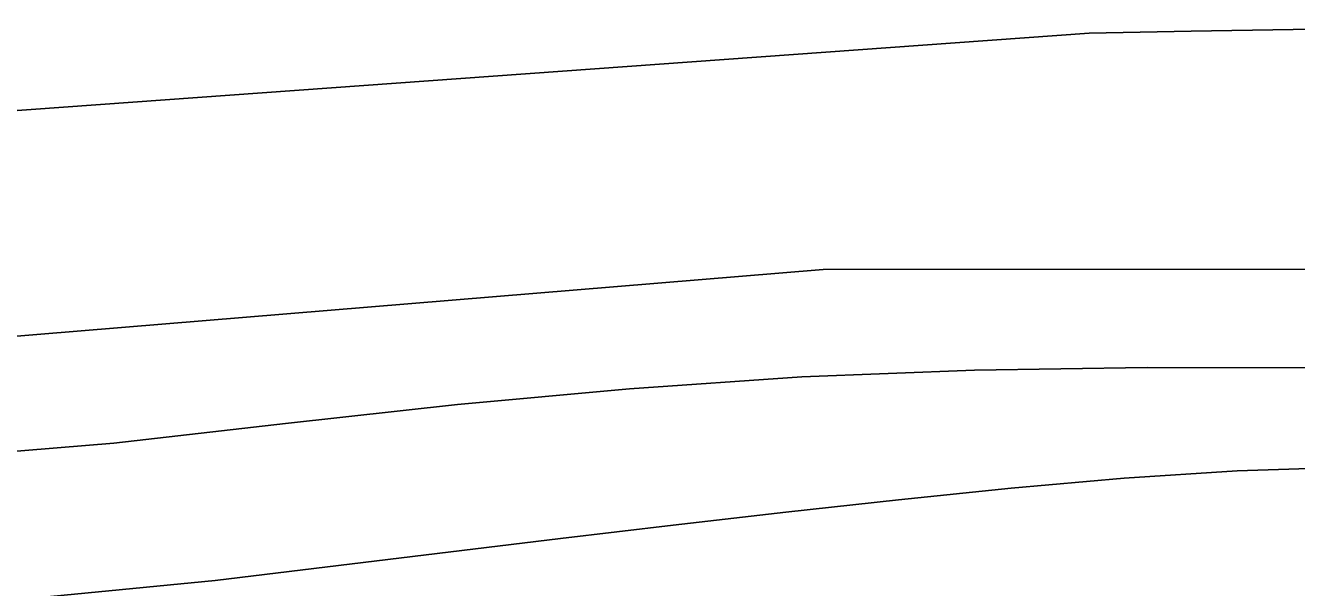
# Model space of a CAD drawing. Extents: x 3297753 to 3335611, y 652252 to 677623.
# Drawn here: x 3325372.1 to 3325611.1, y 670098.2 to 670203.9 of the extents above; entities that cross this region are included whole.
import ezdxf

# ---------------------------------------------------------------- set-up
doc = ezdxf.new("R2010")
doc.units = 0
doc.layers.add('V-TOPO-DPTH', color=7, linetype='Continuous')
doc.layers.add('V-TOPO-MINR', color=7, linetype='Continuous')

msp = doc.modelspace()

# ---------------------------------------------------------------- linework, layer by layer
at = {"layer": 'V-TOPO-DPTH'}
for points in [[(3324924.58, 670108.6), (3325522.11, 670158.02), (3325722.44, 670158.06), (3325737.62, 670158.08), (3326731.49, 670314.31), (3326751.54, 670315.25), (3326771.6, 670315.99), (3326791.66, 670316.4), (3326811.74, 670316.59), (3326823.41, 670316.61), (3326837.65, 670316.68), (3326851.89, 670316.79), (3326866.13, 670316.99), (3326880.36, 670317.24), (3326894.6, 670317.64), (3326908.82, 670318.19), (3326923.04, 670318.96), (3326937.24, 670319.88), (3327164.22, 670336.39), (3327201.37, 670339.66)], [(3324924.58, 670108.6), (3325522.11, 670158.02), (3325722.44, 670158.06), (3325737.62, 670158.08), (3326731.49, 670314.31), (3326751.54, 670315.25), (3326771.6, 670315.99), (3326791.66, 670316.4), (3326811.74, 670316.59), (3326823.41, 670316.61), (3326837.65, 670316.68), (3326851.89, 670316.79), (3326866.13, 670316.99), (3326880.36, 670317.24), (3326894.6, 670317.64), (3326908.82, 670318.19), (3326923.04, 670318.96), (3326937.24, 670319.88), (3327164.22, 670336.39), (3327201.37, 670339.66)], [(3325907.48, 670241.98), (3325797.08, 670220.79), (3325778.84, 670217.44), (3325760.57, 670214.29), (3325742.26, 670211.44), (3325723.91, 670208.8), (3325705.51, 670206.65), (3325687.07, 670204.98), (3325668.59, 670204.02), (3325650.07, 670203.53), (3325648.8, 670203.52), (3325629.62, 670203.35), (3325610.45, 670203.13), (3325591.27, 670202.83), (3325572.09, 670202.48), (3325025.69, 670163.01)], [(3325025.69, 670163.01), (3325572.09, 670202.48), (3325591.27, 670202.83), (3325610.45, 670203.13), (3325629.62, 670203.35), (3325648.8, 670203.52), (3325650.07, 670203.53), (3325668.59, 670204.02), (3325687.07, 670204.98), (3325705.51, 670206.65), (3325723.91, 670208.8), (3325742.26, 670211.44), (3325760.57, 670214.29), (3325778.84, 670217.44), (3325797.08, 670220.79), (3325907.48, 670241.98)], [(3326525.27, 670200.41), (3325815.36, 670121.28), (3325781.47, 670121.17), (3325747.58, 670121.1), (3325713.68, 670121.09), (3325679.79, 670121.11), (3325642.56, 670121.17), (3325621.25, 670120.87), (3325599.96, 670120.14), (3325578.71, 670118.75), (3325557.48, 670116.92), (3325536.27, 670114.7), (3325515.07, 670112.4), (3325493.88, 670109.96), (3325472.71, 670107.44), (3325407.82, 670099.52), (3325014.26, 670061.27)], [(3326525.27, 670200.41), (3325815.36, 670121.28), (3325781.47, 670121.17), (3325747.58, 670121.1), (3325713.68, 670121.09), (3325679.79, 670121.11), (3325642.56, 670121.17), (3325621.25, 670120.87), (3325599.96, 670120.14), (3325578.71, 670118.75), (3325557.48, 670116.92), (3325536.27, 670114.7), (3325515.07, 670112.4), (3325493.88, 670109.96), (3325472.71, 670107.44), (3325407.82, 670099.52), (3325014.26, 670061.27)]]:
    msp.add_lwpolyline(points, dxfattribs=at)
at = {"layer": 'V-TOPO-MINR'}
for points in [[(3324924.58, 670108.6), (3325522.11, 670158.02), (3325722.44, 670158.06), (3325737.62, 670158.08), (3326731.49, 670314.31), (3326751.54, 670315.25), (3326771.6, 670315.99), (3326791.66, 670316.4), (3326811.74, 670316.59), (3326823.41, 670316.61), (3326837.65, 670316.68), (3326851.89, 670316.79), (3326866.13, 670316.99), (3326880.36, 670317.24), (3326894.6, 670317.64), (3326908.82, 670318.19), (3326923.04, 670318.96), (3326937.24, 670319.88), (3327164.22, 670336.39), (3327201.37, 670339.66)], [(3324899.61, 670085.06), (3325388.76, 670125.36), (3325421.05, 670129.05), (3325453.36, 670132.62), (3325485.71, 670135.59), (3325518.09, 670137.86), (3325550.53, 670139.07), (3325583, 670139.58), (3325701.03, 670139.5), (3325725.61, 670139.5), (3325750.18, 670139.54), (3325774.75, 670139.61), (3325799.32, 670139.71), (3326763, 670273.39), (3326783.37, 670273.66), (3326803.75, 670273.72), (3326956.05, 670272.96), (3327015.53, 670272.81), (3327075.02, 670272.85), (3327134.5, 670273.19), (3327193.98, 670273.73)], [(3325025.69, 670163.01), (3325572.09, 670202.48), (3325591.27, 670202.83), (3325610.45, 670203.13), (3325629.62, 670203.35), (3325648.8, 670203.52), (3325650.07, 670203.53), (3325668.59, 670204.02), (3325687.07, 670204.98), (3325705.51, 670206.65), (3325723.91, 670208.8), (3325742.26, 670211.44), (3325760.57, 670214.29), (3325778.84, 670217.44), (3325797.08, 670220.79), (3325907.48, 670241.98)], [(3325014.26, 670061.27), (3325407.82, 670099.52), (3325472.71, 670107.44), (3325493.88, 670109.96), (3325515.07, 670112.4), (3325536.27, 670114.7), (3325557.48, 670116.92), (3325578.71, 670118.75), (3325599.96, 670120.14), (3325621.25, 670120.87), (3325642.56, 670121.17), (3325679.79, 670121.11), (3325713.68, 670121.09), (3325747.58, 670121.1), (3325781.47, 670121.17), (3325815.36, 670121.28), (3326525.27, 670200.41)]]:
    msp.add_lwpolyline(points, dxfattribs=at)

doc.saveas('drawing.dxf')
